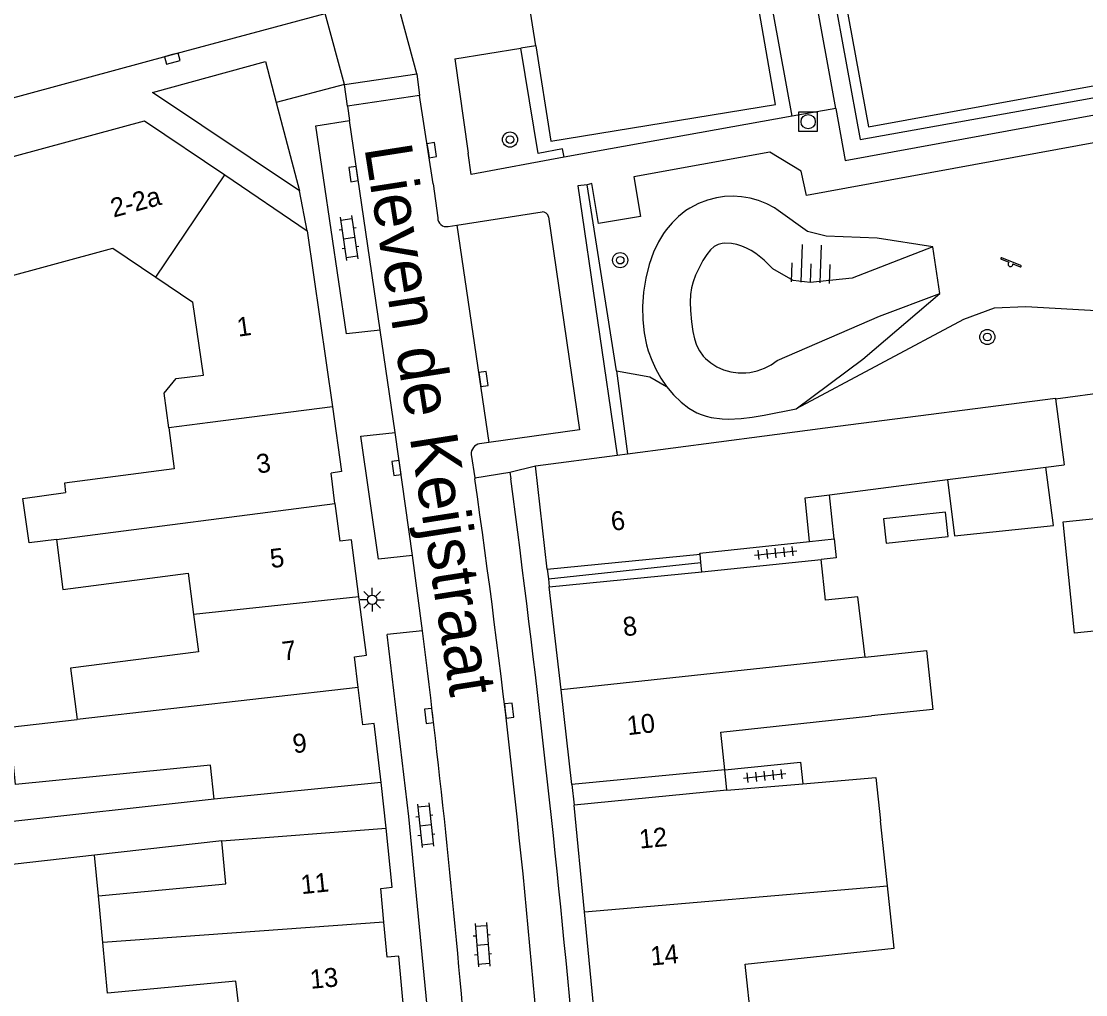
# Model space of a CAD drawing. Extents: x 132998 to 136004, y 396998 to 398512.
# Drawn here: x 133154.3 to 133210.3, y 397472.8 to 397524.1 of the extents above; entities that cross this region are included whole.
import ezdxf

# ---------------------------------------------------------------- set-up
doc = ezdxf.new("R2010")
doc.units = 0
for name, color, linetype in [('gg-afsc-erfafscheiding', 7, 'Continuous'), ('gg-afsc-hekwerk', 7, 'Continuous'), ('gg-anno-huisnummerreeks BGT', 7, 'Continuous'), ('gg-anno-openbare ruimte label', 7, 'Continuous'), ('gg-bbg-gedigitaliseerde bebouwing', 7, 'Continuous'), ('gg-bbg-gedigitaliseerde bebouwing onder overbouw', 7, 'Continuous'), ('gg-bbg-gedigitaliseerde overbouw', 7, 'Continuous'), ('gg-bbg-hoofdgebouw', 7, 'Continuous'), ('gg-bbg-luifel en loopbrug', 7, 'Continuous'), ('gg-bbg-pand overbouw', 7, 'Continuous'), ('gg-bbg-tussenscheiding', 7, 'Continuous'), ('gg-bbg-tussenscheiding niveau 01', 7, 'Continuous'), ('gg-knt-BGT kruinlijn', 7, 'Continuous'), ('gg-knt-bovenkant onderkant talud', 7, 'Continuous'), ('gg-knt-verharding', 7, 'Continuous'), ('gg-knt-verharding nz', 7, 'Continuous'), ('gt-grn-groengrens', 7, 'Continuous'), ('gt-grn-weggrens', 7, 'Continuous'), ('gt-symb-boom', 7, 'Continuous'), ('gt-symb-klinker verharding', 7, 'Continuous'), ('gt-symb-kolk', 7, 'Continuous'), ('gt-symb-lichtmast', 7, 'Continuous'), ('gt-symb-rioolschacht', 7, 'Continuous'), ('gt-symb-speelvoorziening', 7, 'Continuous'), ('gt-symb-talud symbool', 7, 'Continuous'), ('gt-symb-tegel verharding', 7, 'Continuous')]:
    doc.layers.add(name, color=color, linetype=linetype)

# ---------------------------------------------------------------- blocks, each defined once
blk = doc.blocks.new('gt0-KOLK')
at = {"layer": 'gt-symb-kolk'}
blk.add_lwpolyline([(0, 0), (0.375, 0), (0.375, 0.4), (-0.375, 0.4), (-0.375, 0), (0, 0)], dxfattribs=at)
blk = doc.blocks.new('gt0-RS')
at = {"layer": 'gt-symb-rioolschacht'}
blk.add_lwpolyline([(-0.5, -0.5), (0.5, -0.5), (0.5, 0.5), (-0.5, 0.5)], close=True, dxfattribs=at)
blk.add_circle((0, 0), 0.375, dxfattribs=at)
blk = doc.blocks.new('gt0-BOOM')
at = {"layer": 'gt-symb-boom'}
for radius in [0.4, 0.2]:
    blk.add_circle((0, 0), radius, dxfattribs=at)
blk = doc.blocks.new('gt0-TALUD_1')
at = {"layer": 'gt-symb-talud symbool'}
for p, q in [((-1, -1), (-1, 0)), ((-0.5, -2), (-0.5, 0)), ((0, -1), (0, 0)), ((0.5, -2), (0.5, 0)), ((1, -1), (1, 0))]:
    blk.add_line(p, q, dxfattribs=at)
blk = doc.blocks.new('gt0-SV')
at = {"layer": 'gt-symb-speelvoorziening'}
for p, q in [((-0.477, 0.255), (-0.08, 0.096)), ((0.542, -0.076), (-0.449, 0.324)), ((0.125, 0.014), (0.515, -0.143))]:
    blk.add_line(p, q, dxfattribs=at)
for centre, radius, start, end in [((-0.466, 0.291), 0.0369, 63.6251, 252.6602), ((-0.002, -0.005), 0.128, 127.6866, 8.5986), ((0.531, -0.111), 0.0363, 243.5085, 72.5436)]:
    blk.add_arc(centre, radius, start, end, dxfattribs=at)
blk = doc.blocks.new('gt0-KL1')
at = {"layer": 'gt-symb-klinker verharding'}
for p, q in [((-1.15, 0.3), (1.15, 0.3)), ((-1, -0.3), (-1, 0.3)), ((-0.5, 0.3), (-0.5, 0.45)), ((0, -0.3), (0, 0.3)), ((0.5, 0.3), (0.5, 0.45)), ((1, -0.3), (1, 0.3)), ((-1.15, -0.3), (1.15, -0.3)), ((-0.5, -0.45), (-0.5, -0.3)), ((0.5, -0.45), (0.5, -0.3))]:
    blk.add_line(p, q, dxfattribs=at)
blk = doc.blocks.new('gt0-LMAST')
at = {"layer": 'gt-symb-lichtmast'}
for p, q in [((-0.005, 0.246), (-0.005, 0.621)), ((-0.182, 0.173), (-0.447, 0.438)), ((0.172, 0.173), (0.437, 0.438)), ((-0.255, -0.004), (-0.63, -0.004)), ((-0.182, -0.181), (-0.447, -0.446)), ((-0.005, -0.254), (-0.005, -0.629)), ((0.437, -0.446), (0.172, -0.181)), ((0.245, -0.004), (0.62, -0.004))]:
    blk.add_line(p, q, dxfattribs=at)
blk.add_circle((-0.005, -0.004), 0.25, dxfattribs=at)
blk = doc.blocks.new('gt0-TEG1')
at = {"layer": 'gt-symb-tegel verharding'}
for p, q in [((-1.125, 0), (1.125, 0)), ((-0.9, -0.25), (-0.9, 0.25)), ((-0.45, -0.25), (-0.45, 0.25)), ((0, -0.25), (0, 0.25)), ((0.45, -0.25), (0.45, 0.25)), ((0.9, -0.25), (0.9, 0.25))]:
    blk.add_line(p, q, dxfattribs=at)

msp = doc.modelspace()

# ---------------------------------------------------------------- linework, layer by layer
at = {"layer": 'gg-afsc-erfafscheiding'}
for p, q in [((133208.759, 397504.21), (133217.133, 397505.377)), ((133164.427, 397483.123), (133145.76, 397481.052)), ((133158.137, 397480.165), (133150.334, 397479.29))]:
    msp.add_line(p, q, dxfattribs=at)
for points in [[(133197.093, 397496.832), (133197.199, 397495.838), (133196.402, 397495.753)], [(133191.331, 397484.673), (133195.317, 397485.063), (133195.437, 397483.93)]]:
    msp.add_lwpolyline(points, dxfattribs=at)
at = {"layer": 'gg-afsc-hekwerk'}
msp.add_line((133181.377, 397522.817), (133180.92, 397525.703), dxfattribs=at)
for points in [[(133214.113, 397520.74), (133228.59, 397523.409), (133225.019, 397543.094), (133194.868, 397537.574), (133198.456, 397517.892), (133213.566, 397520.59)], [(133181.377, 397522.817), (133182.172, 397517.799), (133194.005, 397519.733), (133190.968, 397537.226), (133179.444, 397535.019), (133180.92, 397525.703)]]:
    msp.add_lwpolyline(points, dxfattribs=at)
at = {"layer": 'gg-bbg-gedigitaliseerde bebouwing'}
for p, q in [((133161.354, 397510.633), (133163.316, 397509.307)), ((133208.759, 397504.21), (133209.203, 397500.746)), ((133208.243, 397500.623), (133209.203, 397500.746)), ((133203.056, 397499.958), (133208.243, 397500.623)), ((133196.845, 397499.161), (133203.056, 397499.958)), ((133190.127, 397495.091), (133196.402, 397495.753)), ((133190.127, 397495.091), (133190.126, 397495.101)), ((133173.223, 397483.995), (133164.427, 397483.123)), ((133191.447, 397483.592), (133195.437, 397483.93)), ((133164.84, 397480.917), (133173.488, 397481.597)), ((133199.894, 397478.558), (133199.527, 397481.978)), ((133158.568, 397475.558), (133158.337, 397478.027))]:
    msp.add_line(p, q, dxfattribs=at)
for points in [[(133152.954, 397510.487), (133159.102, 397512.154), (133161.354, 397510.633)], [(133162.044, 397502.688), (133161.81, 397504.508), (133162.437, 397505.281), (133163.867, 397505.465), (133163.316, 397509.307)], [(133162.044, 397502.688), (133162.323, 397500.525), (133156.545, 397499.78), (133156.609, 397499.285)], [(133156.124, 397496.808), (133154.694, 397496.624), (133154.355, 397498.957), (133156.609, 397499.285)], [(133195.802, 397496.696), (133195.557, 397498.996), (133196.845, 397499.161)], [(133156.124, 397496.808), (133156.463, 397494.177), (133163.074, 397495.029), (133163.355, 397492.848)], [(133190.028, 397496.025), (133190.022, 397496.085), (133195.802, 397496.696)], [(133198.722, 397490.601), (133198.343, 397493.79), (133196.632, 397493.608), (133196.402, 397495.753)], [(133163.355, 397492.848), (133163.608, 397490.887), (133156.869, 397490.018), (133157.216, 397487.324)], [(133198.722, 397490.601), (133201.957, 397490.948), (133202.287, 397487.846), (133199.055, 397487.502)], [(133164.427, 397483.123), (133164.249, 397484.914), (133153.974, 397483.895), (133153.68, 397486.921), (133157.216, 397487.324)], [(133191.331, 397484.673), (133191.119, 397486.649), (133199.055, 397487.502)], [(133195.437, 397483.93), (133199.285, 397484.257), (133199.527, 397481.978)], [(133158.337, 397478.027), (133165.051, 397478.654), (133164.84, 397480.917)], [(133192.732, 397471.299), (133192.398, 397474.415), (133200.249, 397475.258), (133199.894, 397478.558)], [(133165.849, 397471.179), (133165.579, 397473.535), (133158.816, 397472.903), (133158.568, 397475.558)]]:
    msp.add_lwpolyline(points, dxfattribs=at)
at = {"layer": 'gg-bbg-gedigitaliseerde bebouwing onder overbouw'}
for p, q in [((133181.982, 397495.238), (133190.028, 397496.025)), ((133182.088, 397494.314), (133190.126, 397495.101)), ((133191.331, 397484.673), (133183.279, 397483.885)), ((133191.447, 397483.592), (133183.404, 397482.805))]:
    msp.add_line(p, q, dxfattribs=at)
at = {"layer": 'gg-bbg-gedigitaliseerde overbouw'}
for p, q in [((133190.075, 397495.583), (133190.028, 397496.025)), ((133190.126, 397495.101), (133190.075, 397495.583)), ((133191.447, 397483.592), (133191.331, 397484.673))]:
    msp.add_line(p, q, dxfattribs=at)
at = {"layer": 'gg-bbg-hoofdgebouw'}
for p, q in [((133164.992, 397516.018), (133169.34, 397513.08)), ((133169.34, 397513.08), (133170.664, 397503.798)), ((133186.21, 397501.32), (133193.416, 397502.27)), ((133181.36, 397500.68), (133185.656, 397501.247)), ((133185.656, 397501.247), (133186.21, 397501.32)), ((133181.982, 397495.238), (133181.36, 397500.68)), ((133170.796, 397498.7), (133170.592, 397500.308)), ((133170.796, 397498.7), (133171.049, 397496.71)), ((133182.708, 397488.881), (133182.088, 397494.314)), ((133172.021, 397489.011), (133171.821, 397490.628)), ((133172.265, 397487.04), (133172.021, 397489.011)), ((133183.279, 397483.885), (133182.708, 397488.881)), ((133183.946, 397477.177), (133183.404, 397482.805)), ((133173.374, 397476.645), (133173.212, 397478.416)), ((133184.495, 397471.492), (133183.946, 397477.177)), ((133173.544, 397474.784), (133173.374, 397476.645))]:
    msp.add_line(p, q, dxfattribs=at)
for points in [[(133151.37, 397516.326), (133160.77, 397518.87), (133164.992, 397516.018)], [(133193.416, 397502.27), (133197.29, 397502.78), (133208.753, 397504.25), (133208.759, 397504.21)], [(133170.664, 397503.798), (133171.15, 397500.388), (133170.592, 397500.308)], [(133172.063, 397493.779), (133171.671, 397496.791), (133171.049, 397496.71)], [(133171.821, 397490.628), (133172.462, 397490.711), (133172.063, 397493.779)], [(133173.223, 397483.995), (133172.861, 397487.109), (133172.265, 397487.04)], [(133173.212, 397478.416), (133173.807, 397478.477), (133173.488, 397481.597)], [(133174.439, 397471.791), (133174.163, 397474.84), (133173.544, 397474.784)]]:
    msp.add_lwpolyline(points, dxfattribs=at)
at = {"layer": 'gg-bbg-luifel en loopbrug'}
for p, q in [((133197.093, 397496.832), (133196.845, 397499.161)), ((133195.802, 397496.696), (133197.093, 397496.832)), ((133164.84, 397480.917), (133158.137, 397480.165)), ((133158.337, 397478.027), (133158.137, 397480.165))]:
    msp.add_line(p, q, dxfattribs=at)
for points in [[(133203.056, 397499.958), (133203.436, 397496.994), (133208.638, 397497.544), (133208.243, 397500.623)], [(133202.96, 397498.243), (133199.698, 397497.899), (133199.834, 397496.614), (133203.095, 397496.958), (133202.96, 397498.243)], [(133214.533, 397492.354), (133209.749, 397491.87), (133209.155, 397497.74), (133213.939, 397498.224)]]:
    msp.add_lwpolyline(points, dxfattribs=at)
at = {"layer": 'gg-bbg-pand overbouw'}
for p, q in [((133181.982, 397495.238), (133182.04, 397494.734)), ((133182.04, 397494.734), (133182.088, 397494.314)), ((133183.279, 397483.885), (133183.404, 397482.805))]:
    msp.add_line(p, q, dxfattribs=at)
at = {"layer": 'gg-bbg-tussenscheiding'}
for p, q in [((133161.354, 397510.633), (133164.992, 397516.018)), ((133170.664, 397503.798), (133164.225, 397502.969)), ((133164.225, 397502.969), (133162.044, 397502.688)), ((133156.124, 397496.808), (133170.796, 397498.7)), ((133172.063, 397493.779), (133163.355, 397492.848)), ((133198.722, 397490.601), (133182.708, 397488.881)), ((133172.021, 397489.011), (133157.216, 397487.324)), ((133183.946, 397477.177), (133199.894, 397478.558)), ((133173.374, 397476.645), (133158.568, 397475.558))]:
    msp.add_line(p, q, dxfattribs=at)
at = {"layer": 'gg-bbg-tussenscheiding niveau 01'}
msp.add_line((133182.04, 397494.734), (133190.075, 397495.583), dxfattribs=at)
at = {"layer": 'gg-knt-BGT kruinlijn'}
msp.add_lwpolyline([(133202.299, 397512.22), (133198.035, 397510.578), (133195.833, 397510.341), (133194.928, 397510.453), (133193.862, 397511.063), (133193.405, 397511.524), (133192.971, 397511.875), (133192.727, 397512.033), (133192.48, 397512.164), (133192.226, 397512.271), (133191.969, 397512.352), (133191.686, 397512.409), (133191.303, 397512.422), (133191.187, 397512.408), (133190.981, 397512.351), (133190.772, 397512.238), (133190.576, 397512.065), (133190.385, 397511.826), (133190.184, 397511.503), (133189.963, 397511.093), (133189.794, 397510.728), (133189.667, 397510.388), (133189.581, 397510.067), (133189.528, 397509.711), (133189.511, 397509.316), (133189.528, 397508.866), (133189.582, 397508.277), (133189.649, 397507.765), (133189.732, 397507.376), (133189.845, 397507.04), (133189.992, 397506.751), (133190.199, 397506.472), (133190.321, 397506.342), (133190.6, 397506.107), (133190.916, 397505.908), (133191.268, 397505.751), (133191.648, 397505.642), (133192.038, 397505.587), (133192.444, 397505.586), (133192.645, 397505.607), (133193.042, 397505.69), (133193.419, 397505.826), (133193.767, 397506.011), (133194.085, 397506.244), (133199.483, 397508.566), (133202.654, 397509.773)], dxfattribs=at)
at = {"layer": 'gg-knt-bovenkant onderkant talud'}
msp.add_line((133202.654, 397509.773), (133202.299, 397512.22), dxfattribs=at)
for points in [[(133202.299, 397512.22), (133199.354, 397512.693), (133196.677, 397512.792), (133195.684, 397513.044), (133194.143, 397514.151), (133193.954, 397514.276), (133193.549, 397514.496), (133193.116, 397514.671), (133192.661, 397514.797), (133192.211, 397514.871), (133191.769, 397514.897), (133191.323, 397514.878), (133190.888, 397514.814), (133190.424, 397514.695), (133189.948, 397514.512), (133189.496, 397514.274), (133189.283, 397514.136), (133188.886, 397513.827), (133188.554, 397513.499), (133188.25, 397513.129), (133188.109, 397512.929), (133187.847, 397512.496), (133187.584, 397511.949), (133187.345, 397511.29), (133187.166, 397510.582), (133187.05, 397509.835), (133187.001, 397509.086), (133187.013, 397508.379), (133187.086, 397507.699), (133187.216, 397507.062), (133187.303, 397506.754), (133187.483, 397506.256), (133187.704, 397505.774), (133187.967, 397505.31), (133188.268, 397504.87)], [(133195.087, 397503.697), (133198.601, 397506.308), (133202.654, 397509.773)], [(133188.268, 397504.87), (133188.638, 397504.421), (133189.03, 397504.036), (133189.438, 397503.721), (133189.856, 397503.483), (133190.093, 397503.383), (133190.348, 397503.3), (133190.616, 397503.235), (133191.198, 397503.161), (133191.512, 397503.151), (133192.203, 397503.184), (133192.767, 397503.253), (133193.413, 397503.364), (133195.087, 397503.697)]]:
    msp.add_lwpolyline(points, dxfattribs=at)
at = {"layer": 'gg-knt-verharding'}
for p, q in [((133177.106, 397522.143), (133180.596, 397522.694)), ((133181.377, 397522.817), (133180.596, 397522.694)), ((133167.134, 397521.998), (133167.704, 397519.827)), ((133177.106, 397522.143), (133177.82, 397517.17)), ((133171.292, 397520.791), (133175.111, 397521.345)), ((133175.111, 397521.345), (133175.25, 397520.2)), ((133171.45, 397519.65), (133171.292, 397520.791)), ((133167.704, 397519.827), (133168.927, 397515.174)), ((133175.25, 397520.2), (133171.45, 397519.65)), ((133175.97, 397515.54), (133175.25, 397520.2)), ((133171.45, 397519.65), (133171.562, 397518.885)), ((133197.181, 397519.516), (133194.882, 397519.118)), ((133194.882, 397519.118), (133182.863, 397516.945)), ((133175.97, 397515.54), (133176.215, 397513.756)), ((133177.226, 397513.373), (133181.706, 397514.07)), ((133176.758, 397513.305), (133177.226, 397513.373)), ((133173.97, 397502.442), (133173.179, 397507.844)), ((133178.905, 397501.915), (133178.42, 397501.852)), ((133177.972, 397501.281), (133178.163, 397500.051)), ((133178.163, 397500.051), (133180.014, 397500.344)), ((133180.014, 397500.344), (133180.06, 397500)), ((133174.884, 397495.968), (133173.083, 397495.773)), ((133175.403, 397491.996), (133174.884, 397495.968)), ((133175.403, 397491.996), (133173.555, 397491.796))]:
    msp.add_line(p, q, dxfattribs=at)
for points in [[(133197.181, 397519.516), (133193.749, 397538.348), (133225.778, 397544.207)], [(133198.896, 397518.552), (133227.935, 397523.862), (133224.559, 397542.432), (133195.504, 397537.137), (133198.896, 397518.552)], [(133138.429, 397515.905), (133162.177, 397522.343), (133170.29, 397524.522)], [(133197.181, 397519.516), (133197.679, 397516.783), (133229.701, 397522.64)], [(133168.927, 397515.174), (133161.195, 397520.368), (133167.134, 397521.998)], [(133241.591, 397516.805), (133225.921, 397515.532), (133226.356, 397513.208), (133221.421, 397512.274), (133220.365, 397517.794), (133218.726, 397519.161), (133195.629, 397514.93), (133195.357, 397516.215), (133193.701, 397517.209), (133186.534, 397515.92), (133186.888, 397513.827), (133184.675, 397513.457), (133184.329, 397515.559), (133184.089, 397515.502)], [(133173.179, 397507.844), (133171.398, 397507.641), (133169.791, 397518.601), (133171.562, 397518.885)], [(133182.863, 397516.945), (133177.981, 397516.046), (133177.82, 397517.17)], [(133184.089, 397515.502), (133183.588, 397515.443), (133185.656, 397501.247)], [(133182.051, 397513.81), (133183.68, 397502.579), (133178.905, 397501.915)], [(133173.083, 397495.773), (133172.162, 397502.246), (133173.97, 397502.442)], [(133175.958, 397469.114), (133174.688, 397482.197), (133173.555, 397491.796)]]:
    msp.add_lwpolyline(points, dxfattribs=at)
for centre, radius, start, end in [((133176.658, 397513.738), 0.444, 177.616, 282.9599), ((133181.744, 397513.762), 0.31, 8.8926, 97.1023), ((133178.518, 397501.314), 0.547, 100.3565, 183.4088), ((132465.62, 397405.232), 720.698, 5.148672, 7.555953)]:
    msp.add_arc(centre, radius, start, end, dxfattribs=at)
at = {"layer": 'gg-knt-verharding nz'}
for p, q in [((133173.179, 397507.844), (133171.562, 397518.885)), ((133177.226, 397513.373), (133178.905, 397501.915)), ((133174.884, 397495.968), (133173.97, 397502.442)), ((133178.163, 397500.051), (133178.171, 397500))]:
    msp.add_line(p, q, dxfattribs=at)
for centre, radius, start, end in [((132679.869, 397428.799), 503.363, 4.66025, 8.13177), ((132681.749, 397429.353), 497.613, 4.60559, 7.23203)]:
    msp.add_arc(centre, radius, start, end, dxfattribs=at)
at = {"layer": 'gt-grn-groengrens'}
for q in [(133184.089, 397515.502), (133186.21, 397501.32)]:
    msp.add_line((133185.633, 397505.692), q, dxfattribs=at)
for points in [[(133194.882, 397519.118), (133191.308, 397538.649), (133189.989, 397538.428), (133190.068, 397537.991), (133178.512, 397535.83), (133180.164, 397525.593)], [(133182.863, 397516.945), (133182.782, 397517.385), (133181.497, 397517.152), (133180.596, 397522.694)], [(133241.565, 397513.248), (133240.819, 397513.046), (133235.916, 397510.41), (133235.008, 397510.117), (133233.629, 397510.13), (133230.826, 397510.607), (133229.271, 397510.346), (133227.7, 397509.757), (133225.463, 397508.296), (133223.848, 397507.651), (133222.236, 397507.086), (133220.504, 397506.803), (133219.106, 397506.925), (133218.039, 397507.219), (133216.439, 397507.931), (133214.95, 397508.417), (133213.375, 397508.707), (133207.193, 397509.058), (133205.52, 397509.004), (133203.909, 397508.391), (133195.087, 397503.697)], [(133185.633, 397505.692), (133187.382, 397505.378), (133188.268, 397504.87)]]:
    msp.add_lwpolyline(points, dxfattribs=at)
at = {"layer": 'gt-grn-weggrens'}
for p, q in [((133175.111, 397521.345), (133173.991, 397525.516)), ((133171.292, 397520.791), (133170.29, 397524.522)), ((133171.292, 397520.791), (133167.704, 397519.827)), ((133169.34, 397513.08), (133168.927, 397515.174)), ((133180.014, 397500.344), (133181.36, 397500.68)), ((133173.488, 397481.597), (133173.223, 397483.995))]:
    msp.add_line(p, q, dxfattribs=at)

# ---------------------------------------------------------------- block references
at = {"layer": 'gt-symb-boom'}
for p in [(133180.018, 397517.88), (133185.822, 397511.525), (133205.161, 397507.476)]:
    msp.add_blockref('gt0-BOOM', p, dxfattribs=at)
at = {"layer": 'gt-symb-klinker verharding'}
for p, rotation in [((133171.543, 397512.694), -81.65913313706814), ((133175.559, 397481.747), -83.85600423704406), ((133178.562, 397475.446), -85.64084837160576)]:
    msp.add_blockref('gt0-KL1', p, dxfattribs=dict(at, rotation=rotation))
at = {"layer": 'gt-symb-kolk'}
for p, rotation in [((133162.177, 397522.343), -164.9910863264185), ((133175.699, 397517.293), -81.19719553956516), ((133171.97, 397516.09), 98.2758928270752), ((133178.423, 397505.238), -81.75691987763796), ((133174.237, 397500.602), 98.2192092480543), ((133175.948, 397487.532), 96.71987988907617), ((133179.77, 397487.765), -83.28012010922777)]:
    msp.add_blockref('gt0-KOLK', p, dxfattribs=dict(at, rotation=rotation))
at = {"layer": 'gt-symb-lichtmast', "rotation": 90}
msp.add_blockref('gt0-LMAST', (133172.753, 397493.632), dxfattribs=at)
at = {"layer": 'gt-symb-rioolschacht'}
msp.add_blockref('gt0-RS', (133195.722, 397518.824), dxfattribs=at)
at = {"layer": 'gt-symb-speelvoorziening'}
msp.add_blockref('gt0-SV', (133206.381, 397511.319), dxfattribs=at)
at = {"layer": 'gt-symb-talud symbool', "xscale": 0.9996849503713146, "yscale": 0.9996849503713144, "rotation": 177.878903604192}
msp.add_blockref('gt0-TALUD_1', (133195.833, 397510.341), dxfattribs=at)
at = {"layer": 'gt-symb-tegel verharding', "rotation": 6.030008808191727}
for p in [(133194.016, 397496.092), (133193.437, 397484.347)]:
    msp.add_blockref('gt0-TEG1', p, dxfattribs=at)

# ---------------------------------------------------------------- texts
at = {"layer": 'gg-anno-huisnummerreeks BGT'}
for s, rotation, p in [('2-2a', 15.1, (133159.134, 397513.766)), ('1', 8.1, (133165.705, 397507.488)), ('3', 8.1, (133166.733, 397500.277)), ('6', 6.5, (133185.387, 397497.258)), ('5', 7.4, (133167.44, 397495.291)), ('8', 6.5, (133186.021, 397491.697)), ('7', 7.4, (133168.075, 397490.412)), ('10', 6.5, (133186.226, 397486.487)), ('9', 6.6, (133168.626, 397485.532)), ('12', 5.5, (133186.863, 397480.51)), ('11', 5.9, (133169.043, 397478.109)), ('14', 5.5, (133187.458, 397474.346)), ('13', 5.2, (133169.522, 397473.122))]:
    msp.add_text(s, height=1, rotation=rotation, dxfattribs=at).set_placement(p)
at = {"layer": 'gg-anno-openbare ruimte label'}
msp.add_text('Lieven de Keijstraat', height=2.5, rotation=278.9, dxfattribs=at).set_placement((133172.342, 397517.458))

doc.saveas('drawing.dxf')
